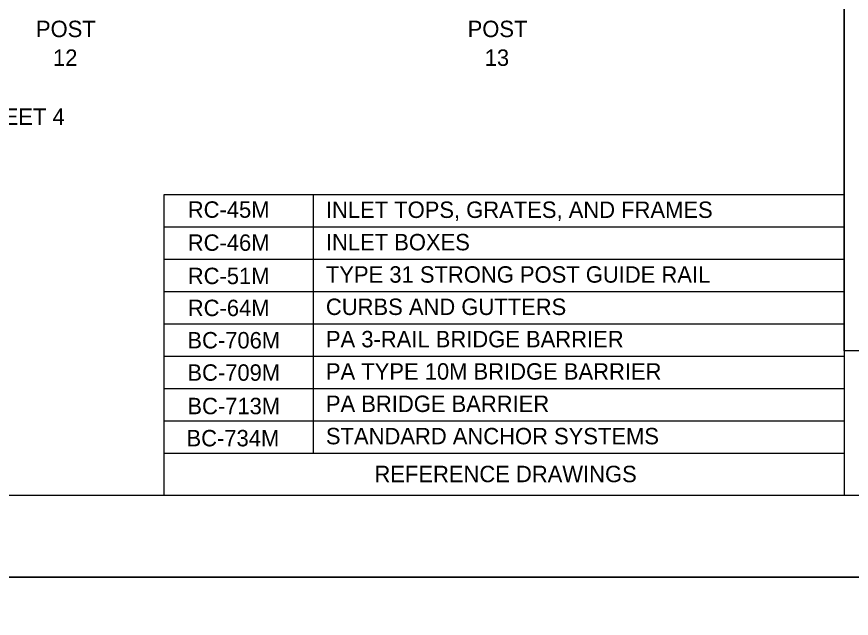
# Model space of a CAD drawing. Extents: x 632007860 to 635435983, y 295418622 to 297794622.
# Drawn here: x 632482682 to 632635172, y 297193122 to 297303010 of the extents above; entities that cross this region are included whole.
import ezdxf

# ---------------------------------------------------------------- set-up
doc = ezdxf.new("R2010")
doc.units = 0
for name, color, linetype in [('1', 7, 'Continuous'), ('2', 7, 'Continuous'), ('PLT-BNDY', 7, 'Continuous'), ('S-DETL-T120', 7, 'Continuous')]:
    doc.layers.add(name, color=color, linetype=linetype)

msp = doc.modelspace()

# ---------------------------------------------------------------- linework, layer by layer
at = {"layer": '1'}
msp.add_lwpolyline([(632833860, 297215622), (632833860, 297779622), (632047860, 297779622), (632047860, 297215622), (632833860, 297215622), (632833860, 297241981), (632633860, 297241981), (632633860, 297306659), (632833860, 297306659), (632833860, 297335622), (632633860, 297335622), (632633860, 297215622), (632712661, 297215622), (632712661, 297241981), (632712661, 297215622), (632789661, 297215622), (632789661, 297241981), (632789661, 297229665), (632833860, 297229665)], dxfattribs=at)
at = {"layer": '2'}
for p, q in [((632633860, 297270477), (632509594, 297270477)), ((632509594, 297270477), (632509594, 297215622)), ((632536822, 297270477), (632536822, 297223235)), ((632633860, 297264571), (632509594, 297264571)), ((632633860, 297258666), (632509594, 297258666)), ((632633860, 297252761), (632509594, 297252761)), ((632633860, 297246856), (632509594, 297246856)), ((632633860, 297240951), (632509594, 297240951)), ((632633860, 297235045), (632509594, 297235045)), ((632633860, 297229140), (632509594, 297229140)), ((632633860, 297223235), (632509594, 297223235)), ((632633860, 297223235), (632509594, 297223235))]:
    msp.add_line(p, q, dxfattribs=at)
at = {"layer": 'PLT-BNDY'}
for points in [[(632007860, 297794622), (632848860, 297794622), (632848860, 297200622), (632007860, 297200622)], [(632007860, 297200622), (632848860, 297200622), (632848860, 296606622), (632007860, 296606622)]]:
    msp.add_lwpolyline(points, close=True, dxfattribs=at)

# ---------------------------------------------------------------- texts
at = {"layer": '2'}
for s, p in [('RC-45M', (632513942, 297266282)), ('INLET TOPS, GRATES, AND FRAMES', (632539179, 297266249)), ('RC-46M', (632513942, 297260247)), ('INLET BOXES', (632539179, 297260332)), ('RC-51M', (632513942, 297254163)), ('TYPE 31 STRONG POST GUIDE RAIL', (632539179, 297254427)), ('RC-64M', (632513942, 297248319)), ('CURBS AND GUTTERS', (632539179, 297248522)), ('BC-706M', (632513870, 297242416)), ('PA 3-RAIL BRIDGE BARRIER', (632539179, 297242617)), ('BC-709M', (632513870, 297236511)), ('PA TYPE 10M BRIDGE BARRIER', (632539179, 297236712)), ('PA BRIDGE BARRIER', (632539179, 297230806)), ('BC-713M', (632513870, 297230398)), ('STANDARD ANCHOR SYSTEMS', (632539179, 297224901)), ('BC-734M', (632513714, 297224531)), ('REFERENCE DRAWINGS', (632548048, 297217986))]:
    msp.add_text(s, height=3000, dxfattribs=at).set_placement(p)
at = {"layer": 'S-DETL-T120'}
for s, height, p in [('POST', 2999.8, (632486202, 297299278)), ('POST', 2999.8, (632565076, 297299278)), ('12', 2999.8, (632489320, 297294028)), ('13', 2999.8, (632568194, 297294028)), ('SEE DETAIL A, SHEET 4', 2999.85, (632445524, 297283254))]:
    msp.add_text(s, height=height, dxfattribs=at).set_placement(p)

doc.saveas('drawing.dxf')
